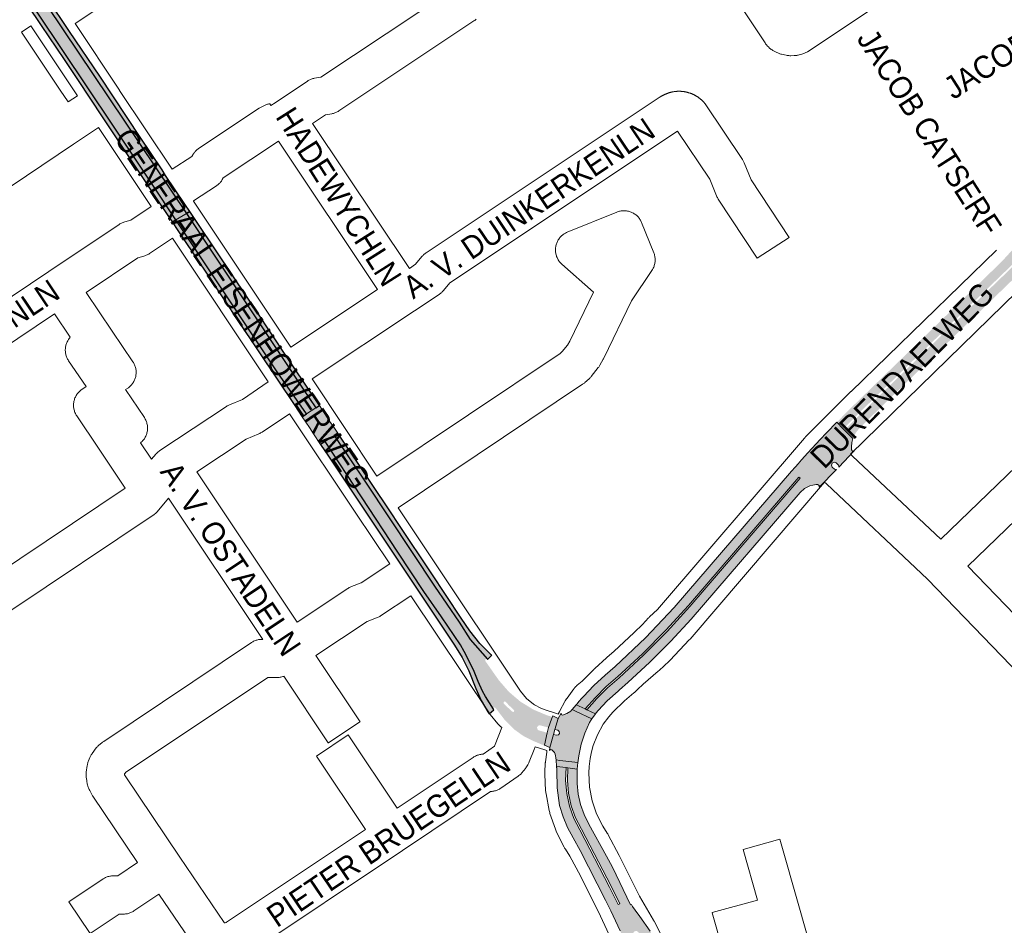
# Paper-space layout 'Layout1' of a CAD drawing. Header units: metres. Extents: x 123097 to 144122, y 392739 to 407589.
# Tile 460 of 510: x 138083 to 138419, y 399248 to 399557. Entities that reach past the tile are written whole.
import ezdxf
from ezdxf.enums import TextEntityAlignment as Align

# ---------------------------------------------------------------- set-up
doc = ezdxf.new("R2010")
doc.units = ezdxf.units.M
doc.header["$MEASUREMENT"] = 0
for name, color, linetype, lineweight in [('gs-anno-wegen algemeen tekst', 7, 'Continuous', 0), ('gs-knt-aanvullende hoofdweg', 7, 'Continuous', 0), ('gs-knt-wegen algemeen', 7, 'Continuous', 0), ('ir-ARC-asfalt-hoofdwegen-te inspecteren', 5, 'Continuous', 0), ('ir-ARC-fietspaden naastliggend- te inspecteren', 1, 'Continuous', 0)]:
    doc.layers.add(name, color=color, linetype=linetype, lineweight=lineweight)
doc.styles.add('Style-Arial', font='arial.ttf')

psp = doc.layouts.get("Layout1")

# ---------------------------------------------------------------- hatches: boundary and pattern name
at = {"layer": 'ir-ARC-asfalt-hoofdwegen-te inspecteren', "linetype": 'Continuous', "lineweight": 13}
for points in [[(138046.365, 399606.736), (138044.285, 399603.321), (138053.956, 399597.513), (138058.848, 399594.302), (138063.495, 399590.757), (138064.086, 399590.266), (138066.116, 399588.511), (138068.094, 399586.696), (138070.016, 399584.824), (138071.882, 399582.894), (138073.689, 399580.91), (138075.437, 399578.873), (138077.123, 399576.785), (138078.745, 399574.648), (138080.304, 399572.463), (138114.738, 399520.993), (138128.089, 399500.828), (138136.211, 399488.654), (138139.801, 399490.811), (138087.019, 399569.644), (138082.285, 399576.548), (138080.724, 399578.656), (138079.057, 399580.772), (138077.329, 399582.837), (138075.54, 399584.851), (138073.693, 399586.81), (138071.788, 399588.714), (138069.827, 399590.56), (138067.812, 399592.348), (138065.745, 399594.074), (138063.627, 399595.739), (138061.462, 399597.34), (138059.249, 399598.876), (138056.992, 399600.345)], [(138180.877, 399422.289), (138184.032, 399424.363), (138179.772, 399430.739), (138171.857, 399442.66), (138139.801, 399490.811), (138136.211, 399488.654), (138171.032, 399436.387)], [(138184.032, 399424.363), (138180.877, 399422.289), (138179.4, 399421.318), (138181.841, 399417.621), (138183.27, 399415.507), (138185.705, 399411.869), (138187.239, 399412.88), (138190.338, 399414.923), (138191.563, 399415.731), (138190.207, 399417.76), (138188.773, 399419.891), (138185.26, 399425.17)], [(138356.052, 399397.244), (138361.981, 399403.375), (138361.632, 399403.343), (138361.33, 399403.479), (138360.52, 399404.15), (138360.247, 399404.828), (138360.503, 399405.511), (138361.154, 399405.843), (138361.858, 399405.649), (138362.64, 399404.84), (138362.78, 399404.527), (138362.749, 399404.167), (138368.034, 399409.71), (138367.444, 399409.615), (138367.079, 399410.089), (138367.09, 399411.1), (138367.234, 399412.542), (138367.606, 399413.942), (138364.74, 399416.818), (138364.316, 399417.243), (138362.105, 399419.462), (138358.61, 399415.879), (138356.381, 399413.591), (138352.139, 399409.019), (138349.983, 399406.593), (138348.877, 399405.309), (138347.925, 399404.204), (138347.805, 399404.065), (138346.66, 399402.734), (138306.556, 399356.166), (138296.669, 399345.836), (138286.32, 399335.97), (138282.958, 399333.038), (138279.077, 399329.537), (138275.468, 399325.757), (138274.915, 399325.188), (138273.942, 399324.034), (138273.349, 399323.236), (138273.33, 399323.214), (138273.068, 399322.917), (138274.021, 399322.447), (138276.113, 399321.481), (138279.573, 399325.432), (138283.292, 399329.14), (138287.254, 399332.588), (138295.65, 399340.311), (138303.688, 399348.406), (138311.353, 399356.855), (138349.07, 399400.723), (138349.555, 399400.349), (138311.835, 399356.449), (138304.129, 399347.997), (138296.072, 399339.879), (138287.679, 399332.108), (138283.747, 399328.742), (138280.066, 399325.101), (138276.657, 399321.206), (138279.596, 399319.814), (138279.88, 399320.21), (138280.55, 399320.99), (138283.64, 399324.21), (138287.34, 399327.61), (138287.786, 399327.995), (138290.73, 399330.54), (138298.192, 399337.479), (138305.4, 399344.681), (138312.346, 399352.136), (138349.54, 399395.44), (138351.034, 399396.796), (138352.83, 399397.716), (138353.894, 399398.01), (138354.989, 399398.149), (138355.44, 399398.16), (138356.014, 399397.881)], [(138264.029, 399308.311), (138263.923, 399307.24), (138264.23, 399307.644), (138264.73, 399307.563), (138265.622, 399306.611), (138265.707, 399306.416), (138266.007, 399305.56), (138266.09, 399304.656), (138266.135, 399304.096), (138267.447, 399303.906), (138273.643, 399303.182), (138273.698, 399303.707), (138273.71, 399303.82), (138273.97, 399305.45), (138274.72, 399309.401), (138275.926, 399313.237), (138277.569, 399316.907), (138278.154, 399317.808), (138278.364, 399318.101), (138273.07, 399320.675), (138271.667, 399321.326), (138271.326, 399320.939), (138271.181, 399320.774), (138269.856, 399319.924), (138268.389, 399319.353), (138267.924, 399319.563), (138267.887, 399320.072), (138266.859, 399318.182), (138265.744, 399314.498), (138266.722, 399314.207), (138267.258, 399313.799), (138267.352, 399313.131), (138266.95, 399312.591), (138266.283, 399312.49), (138265.261, 399312.755)], [(138270.172, 399301.407), (138273.4, 399300.863), (138273.643, 399303.182), (138267.447, 399303.906), (138266.135, 399304.096), (138266.318, 399301.84), (138269.565, 399301.483)], [(138292.953, 399234.396), (138296.233, 399235.631), (138292.548, 399244.25), (138292.522, 399244.97), (138292.988, 399245.52), (138293.703, 399245.612), (138294.293, 399245.197), (138296.904, 399241.066), (138298.996, 399236.649), (138302.389, 399237.927), (138300.48, 399241.821), (138298.265, 399245.588), (138294.722, 399250.533), (138293.14, 399252.707), (138292.257, 399254.033), (138291.888, 399254.718), (138291.584, 399254.565), (138285.394, 399267.423), (138283.44, 399271.22), (138277.349, 399282.152), (138275.698, 399285.402), (138274.468, 399288.833), (138273.678, 399292.391), (138273.34, 399296.02), (138273.33, 399300.2), (138273.341, 399300.301), (138273.4, 399300.863), (138270.172, 399301.407), (138270.027, 399297.041), (138270.426, 399292.691), (138271.365, 399288.425), (138272.827, 399284.308), (138274.79, 399280.406), (138285.014, 399260.879), (138287.916, 399254.873), (138287.4, 399254.618), (138284.45, 399260.575), (138274.247, 399280.134), (138272.257, 399284.103), (138270.776, 399288.288), (138269.825, 399292.625), (138269.419, 399297.046), (138269.565, 399301.483), (138266.318, 399301.84), (138266.345, 399301.5), (138266.355, 399301.377), (138266.359, 399300.613), (138266.493, 399294.504), (138267.34, 399288.452), (138268.536, 399284.625), (138270.093, 399280.931), (138271.998, 399277.403), (138274.39, 399273.09), (138283.07, 399256.18), (138284.873, 399252.443), (138288.076, 399245.621), (138292.038, 399236.667), (138292.502, 399235.544)]]:
    psp.add_hatch(color=5, dxfattribs=at).paths.add_polyline_path(points, flags=0)
h = psp.add_hatch(color=5, dxfattribs=at)
h.paths.add_polyline_path([(138367.606, 399413.942), (138364.74, 399416.818), (138371.372, 399423.426), (138397.808, 399449.084), (138397.382, 399449.496), (138370.938, 399423.849), (138364.316, 399417.243), (138362.105, 399419.462), (138366.19, 399423.65), (138375.304, 399432.499), (138379.098, 399436.181), (138418.47, 399474.4), (138419.498, 399475.524), (138433.133, 399490.427), (138435.909, 399487.75), (138435.859, 399487.301), (138436.181, 399486.983), (138436.63, 399487.04), (138439.846, 399484.13), (138432.766, 399477.64), (138425.55, 399471.3), (138424.03, 399469.96), (138402.664, 399449.285), (138401.089, 399447.761), (138379.586, 399426.959), (138373.436, 399420.965), (138369.769, 399417.359), (138368.495, 399415.773)])
h.paths.add_polyline_path([(138401.449, 399452.594), (138401.017, 399453.018), (138422.095, 399473.368), (138422.502, 399472.941)], flags=16)
h = psp.add_hatch(color=5, dxfattribs=at)
h.paths.add_polyline_path([(138262.029, 399308.531), (138261.977, 399308.907), (138261.696, 399309.163), (138260.7, 399309.573), (138258.149, 399310.652), (138254.812, 399312.354), (138251.781, 399314.556), (138248.411, 399317.981), (138245.505, 399321.807), (138245.226, 399322.005), (138244.885, 399321.969), (138244.714, 399321.71), (138244.75, 399321.401), (138242.053, 399325.701), (138241.025, 399327.55), (138239.558, 399330.877), (138237.99, 399334.883), (138234.794, 399341.072), (138233.437, 399343.349), (138227.051, 399352.921), (138220.99, 399361.633), (138212.039, 399375.052), (138187.239, 399412.88), (138190.338, 399414.923), (138200.973, 399399.005), (138209.061, 399386.779), (138224.612, 399363.423), (138233.078, 399351.103), (138236.79, 399345.24), (138242.734, 399338.521), (138242.286, 399338.644), (138241.929, 399338.345), (138241.972, 399337.882), (138246.592, 399331.298), (138249.996, 399327.364), (138253.961, 399323.995), (138258.395, 399321.273), (138263.192, 399319.259), (138263.306, 399319.245), (138264.511, 399318.89), (138264.816, 399318.901), (138265.046, 399319.101), (138264.597, 399317.967), (138263.564, 399315.106), (138260.674, 399315.906), (138260.048, 399315.771), (138259.67, 399315.254), (138259.732, 399314.617), (138260.202, 399314.182), (138263.129, 399313.348), (138262.16, 399309.104)])
h.paths.add_polyline_path([(138251.595, 399320.48), (138251.207, 399320.566), (138249.652, 399321.982), (138248.26, 399323.392), (138248.183, 399323.789), (138248.485, 399324.057), (138248.87, 399323.935), (138250.277, 399322.508), (138251.737, 399321.152), (138251.862, 399320.775)], flags=16)
at = {"layer": 'ir-ARC-asfalt-hoofdwegen-te inspecteren', "linetype": 'Continuous', "lineweight": 13, "extrusion": (0, 0, -1)}
for points in [[(-138271.667, 399321.326), (-138273.07, 399320.675), (-138278.364, 399318.101), (-138279.596, 399319.814), (-138276.657, 399321.206), (-138276.113, 399321.481), (-138274.021, 399322.447), (-138273.068, 399322.917)], [(-138265.261, 399312.755), (-138265.744, 399314.498), (-138266.859, 399318.182), (-138265.046, 399319.101), (-138264.597, 399317.967), (-138263.564, 399315.106), (-138263.129, 399313.348), (-138262.16, 399309.104), (-138264.029, 399308.311)]]:
    psp.add_hatch(color=5, dxfattribs=at).paths.add_polyline_path(points, flags=0)
at = {"layer": 'ir-ARC-fietspaden naastliggend- te inspecteren', "linetype": 'Continuous', "lineweight": 30}
for points in [[(138140.97, 399491.513), (138139.283, 399494.04), (138132.724, 399503.833), (138131.521, 399505.681), (138124.017, 399516.893), (138110.185, 399537.728), (138099.913, 399552.992), (138092.213, 399564.519), (138090.548, 399567.032), (138083.534, 399577.47), (138078.825, 399583.439), (138073.642, 399589.002), (138068.02, 399594.12), (138061.997, 399598.759), (138055.613, 399602.888), (138047.131, 399607.995), (138046.365, 399606.736), (138056.992, 399600.345), (138059.249, 399598.876), (138061.462, 399597.34), (138063.627, 399595.739), (138065.745, 399594.074), (138067.812, 399592.348), (138069.827, 399590.56), (138071.788, 399588.714), (138073.693, 399586.81), (138075.54, 399584.851), (138077.329, 399582.837), (138079.057, 399580.772), (138080.724, 399578.656), (138082.285, 399576.548), (138087.019, 399569.644), (138139.801, 399490.811)], [(138090.237, 399555.038), (138098.055, 399543.381), (138103.764, 399534.843), (138105.945, 399531.533), (138112.129, 399522.189), (138130.892, 399493.995), (138134.964, 399487.905), (138136.211, 399488.654), (138128.089, 399500.828), (138114.738, 399520.993), (138080.304, 399572.463), (138078.745, 399574.648), (138077.123, 399576.785), (138075.437, 399578.873), (138073.689, 399580.91), (138071.882, 399582.894), (138070.016, 399584.824), (138068.094, 399586.696), (138066.116, 399588.511), (138064.086, 399590.266), (138063.495, 399590.757), (138058.848, 399594.302), (138053.956, 399597.513), (138044.285, 399603.321), (138043.482, 399602.003), (138048.546, 399598.986), (138054.746, 399595.228), (138060.05, 399591.639), (138065.04, 399587.624), (138069.682, 399583.212), (138073.945, 399578.432), (138078.03, 399573.155), (138081.768, 399567.626), (138088.856, 399557.098)], [(138184.032, 399424.363), (138185.26, 399425.17), (138184.803, 399425.832), (138179.955, 399433.117), (138174.069, 399441.921), (138163.736, 399457.383), (138140.97, 399491.513), (138139.801, 399490.811), (138171.857, 399442.66), (138179.772, 399430.739)], [(138179.4, 399421.318), (138180.877, 399422.289), (138171.032, 399436.387), (138136.211, 399488.654), (138134.964, 399487.905), (138136.935, 399484.956), (138138.73, 399482.245), (138147.337, 399469.374), (138157.616, 399453.942), (138170.795, 399434.224), (138176.845, 399425.169)], [(138244.203, 399339.848), (138244.014, 399340.016), (138240.069, 399343.892), (138236.65, 399348.24), (138233.715, 399352.567), (138223.458, 399367.962), (138212.601, 399384.167), (138209.293, 399389.157), (138203.253, 399398.223), (138191.563, 399415.731), (138190.338, 399414.923), (138200.973, 399399.005), (138209.061, 399386.779), (138224.612, 399363.423), (138233.078, 399351.103), (138236.79, 399345.24), (138242.734, 399338.521), (138242.808, 399338.452)], [(138244.869, 399321.23), (138244.75, 399321.401), (138242.053, 399325.701), (138241.025, 399327.55), (138239.558, 399330.877), (138237.99, 399334.883), (138234.794, 399341.072), (138233.437, 399343.349), (138227.051, 399352.921), (138220.99, 399361.633), (138212.039, 399375.052), (138187.239, 399412.88), (138185.705, 399411.869), (138188.351, 399407.926), (138212.346, 399371.97), (138218.705, 399362.438), (138231.466, 399343.327), (138234.052, 399339.019), (138236.328, 399334.54), (138238.72, 399328.528), (138240.519, 399324.394), (138242.824, 399320.519), (138243.246, 399319.876)]]:
    psp.add_hatch(color=1, dxfattribs=at).paths.add_polyline_path(points, flags=0)

# ---------------------------------------------------------------- linework, layer by layer
at = {"layer": 'gs-knt-aanvullende hoofdweg', "color": 7, "linetype": 'Continuous', "flags": 128}
for points in [[(138266.939, 399319.728), (138267.032, 399319.956), (138267.08, 399320.07), (138267.106, 399320.133), (138267.152, 399320.242), (138267.242, 399320.44), (138267.282, 399320.524), (138267.424, 399320.8), (138269.182, 399324.047), (138269.313, 399324.29), (138269.491, 399324.6), (138269.683, 399324.901), (138269.889, 399325.193), (138272.242, 399328.361), (138272.283, 399328.416), (138272.444, 399328.625), (138272.447, 399328.629), (138272.45, 399328.631), (138272.496, 399328.688), (138272.532, 399328.733), (138272.586, 399328.795), (138272.662, 399328.886), (138272.744, 399328.976), (138272.798, 399329.037), (138272.838, 399329.078), (138272.89, 399329.134), (138273.08, 399329.325), (138273.128, 399329.372), (138273.376, 399329.598), (138275.03, 399331.04), (138279.163, 399335.117), (138279.339, 399335.285), (138279.375, 399335.318), (138283.39, 399338.982), (138283.575, 399339.146), (138285.925, 399341.153), (138292.792, 399347.612), (138295.661, 399350.35), (138297.748, 399352.588), (138297.919, 399352.765), (138298.096, 399352.937), (138300.794, 399355.474), (138350.993, 399414.037), (138351.134, 399414.195), (138351.188, 399414.254), (138351.24, 399414.311), (138351.388, 399414.462), (138351.445, 399414.519), (138366.867, 399429.922), (138366.941, 399429.995), (138416.667, 399478.299)], [(138428.506, 399468.859), (138366.82, 399408.546)], [(138357.922, 399399.041), (138311.935, 399345.392), (138311.755, 399345.193), (138311.703, 399345.136), (138311.695, 399345.127), (138311.664, 399345.094), (138311.632, 399345.06), (138305.167, 399338.184), (138304.833, 399337.851), (138301.352, 399334.587), (138301.092, 399334.354), (138295.954, 399329.966), (138293.977, 399328.106), (138293.899, 399328.034), (138292.952, 399327.168), (138292.757, 399326.995), (138289.517, 399324.233), (138285.57, 399320.34), (138284.184, 399318.803), (138282.301, 399316.268), (138280.323, 399312.696), (138278.875, 399308.988)], [(138278.875, 399308.988), (138278.271, 399306.827), (138277.799, 399304.537), (138277.445, 399301.807), (138277.326, 399299.604), (138277.569, 399294.771), (138278.455, 399290.145), (138279.972, 399285.688), (138282.145, 399281.378), (138283.642, 399279.066), (138283.807, 399278.8), (138283.961, 399278.526), (138287.765, 399271.414), (138287.867, 399271.217), (138294.674, 399257.532), (138299.474, 399249.305), (138299.572, 399249.132), (138299.666, 399248.957), (138303.706, 399241.107)], [(138284.935, 399242.782), (138281.286, 399250.722), (138274.468, 399264.428), (138270.865, 399271.165), (138269.319, 399273.553), (138269.176, 399273.781), (138269.132, 399273.857), (138269.108, 399273.898), (138269.086, 399273.938), (138269.042, 399274.015), (138268.916, 399274.253), (138266.325, 399279.392), (138266.176, 399279.706), (138266.041, 399280.026), (138265.922, 399280.353), (138264.067, 399285.8), (138263.963, 399286.132), (138263.874, 399286.468), (138263.801, 399286.808), (138262.719, 399292.46), (138262.662, 399292.803), (138262.62, 399293.148), (138262.595, 399293.495), (138262.306, 399299.241), (138262.297, 399299.501), (138262.297, 399299.588), (138262.297, 399299.631), (138262.297, 399299.762), (138262.307, 399300.022), (138262.462, 399302.897), (138262.476, 399303.092), (138262.483, 399303.178), (138262.491, 399303.259), (138262.491, 399303.265), (138262.513, 399303.458), (138262.939, 399306.745), (138262.98, 399307.02), (138263.031, 399307.294), (138263.034, 399307.308)]]:
    psp.add_lwpolyline(points, dxfattribs=at)
at = {"layer": 'gs-knt-wegen algemeen', "color": 7, "linetype": 'Continuous', "flags": 128}
for points in [[(138441.659, 399605.766), (138352.055, 399546.112), (138351.803, 399545.953), (138351.543, 399545.805), (138351.278, 399545.669), (138351.006, 399545.545), (138350.729, 399545.434), (138350.447, 399545.336), (138350.161, 399545.251), (138349.179, 399544.983), (138348.916, 399544.917), (138348.649, 399544.862), (138348.382, 399544.818), (138348.112, 399544.785), (138347.841, 399544.764), (138347.57, 399544.754), (138346.326, 399544.734), (138346.018, 399544.736), (138345.71, 399544.753), (138345.404, 399544.784), (138345.099, 399544.831), (138344.797, 399544.891), (138343.209, 399545.247), (138342.939, 399545.313), (138342.673, 399545.391), (138342.41, 399545.48), (138342.151, 399545.581), (138341.897, 399545.692), (138341.647, 399545.814), (138340.469, 399546.422), (138340.209, 399546.564), (138339.956, 399546.717), (138339.71, 399546.882), (138339.472, 399547.057), (138339.242, 399547.244), (138339.021, 399547.44), (138338.809, 399547.647), (138338.329, 399548.136), (138338.119, 399548.36), (138337.92, 399548.594), (138337.732, 399548.837), (138337.556, 399549.088), (138301.133, 399603.792)], [(138168.677, 399527.675), (138170.168, 399528.672), (138181.197, 399536.047), (138181.445, 399536.205), (138181.699, 399536.351), (138181.96, 399536.486), (138182.226, 399536.609), (138182.498, 399536.719), (138182.774, 399536.818), (138183.055, 399536.903), (138183.339, 399536.976), (138183.626, 399537.036), (138185.787, 399537.438), (138230.386, 399567.134)], [(138109.166, 399560.596), (138101.811, 399555.69)], [(138238.802, 399557.169), (138238.576, 399556.977), (138238.34, 399556.796), (138238.097, 399556.626), (138191.894, 399525.862), (138191.648, 399525.706), (138191.394, 399525.561), (138191.135, 399525.427), (138190.869, 399525.305), (138190.599, 399525.196), (138190.324, 399525.098), (138190.044, 399525.013), (138189.762, 399524.94), (138189.476, 399524.881), (138187.322, 399524.48), (138182.946, 399521.554)], [(138086.642, 399554.97), (138083.422, 399552.792), (138096.723, 399532.963)], [(138102.576, 399531.074), (138087.368, 399553.883), (138086.642, 399554.97)], [(138101.811, 399555.69), (138117.006, 399532.901), (138117.008, 399532.899), (138117.01, 399532.895)], [(138096.723, 399532.963), (138099.414, 399528.951), (138102.576, 399531.074)], [(138216.016, 399472.01), (138218.161, 399473.437), (138220.313, 399476.088), (138220.495, 399476.302), (138220.685, 399476.508), (138220.885, 399476.706), (138221.092, 399476.895), (138221.308, 399477.075), (138221.531, 399477.245), (138221.761, 399477.406), (138301.776, 399530.649), (138301.88, 399530.718), (138301.984, 399530.784), (138302.088, 399530.85), (138302.193, 399530.914), (138302.299, 399530.978), (138302.406, 399531.04), (138302.513, 399531.101), (138302.62, 399531.16), (138302.729, 399531.219), (138302.838, 399531.277), (138302.948, 399531.333), (138303.057, 399531.388), (138303.168, 399531.442), (138303.28, 399531.495), (138303.392, 399531.547), (138303.504, 399531.597), (138303.617, 399531.646), (138303.731, 399531.694), (138303.845, 399531.741), (138303.959, 399531.786), (138304.074, 399531.831), (138304.19, 399531.874), (138304.306, 399531.916), (138304.422, 399531.956), (138304.539, 399531.996), (138304.656, 399532.034), (138304.774, 399532.071), (138304.891, 399532.106), (138305.01, 399532.141), (138305.129, 399532.174), (138305.249, 399532.205), (138305.367, 399532.236), (138305.487, 399532.265), (138305.608, 399532.293), (138305.728, 399532.32), (138305.848, 399532.345), (138305.969, 399532.369), (138306.091, 399532.392), (138306.212, 399532.413), (138306.333, 399532.433), (138306.455, 399532.452), (138306.578, 399532.47), (138306.7, 399532.486), (138306.821, 399532.501), (138306.944, 399532.514), (138307.067, 399532.527), (138307.19, 399532.538), (138307.312, 399532.547), (138307.436, 399532.556), (138307.559, 399532.563), (138307.682, 399532.568), (138307.805, 399532.573), (138307.928, 399532.576), (138308.052, 399532.578), (138308.175, 399532.578), (138308.298, 399532.577), (138308.421, 399532.575), (138308.545, 399532.571), (138308.668, 399532.567), (138308.79, 399532.56), (138308.914, 399532.553), (138309.037, 399532.544), (138309.16, 399532.534), (138309.282, 399532.523), (138309.405, 399532.51), (138309.528, 399532.496), (138309.65, 399532.48), (138309.772, 399532.464), (138309.894, 399532.446), (138310.016, 399532.426), (138310.138, 399532.406), (138310.258, 399532.384), (138310.379, 399532.361), (138310.501, 399532.336), (138310.621, 399532.31), (138310.741, 399532.284), (138310.861, 399532.255), (138310.981, 399532.225), (138311.101, 399532.194), (138311.219, 399532.162), (138311.338, 399532.129), (138311.456, 399532.094), (138311.574, 399532.058), (138311.691, 399532.021), (138311.808, 399531.982), (138311.925, 399531.942), (138312.042, 399531.901), (138312.157, 399531.859), (138312.272, 399531.816), (138312.388, 399531.771), (138312.502, 399531.725), (138312.615, 399531.678), (138312.729, 399531.629), (138312.842, 399531.58), (138312.955, 399531.529), (138313.065, 399531.477), (138313.177, 399531.424), (138313.288, 399531.369), (138313.398, 399531.314), (138313.507, 399531.257), (138313.616, 399531.199), (138313.724, 399531.14), (138313.832, 399531.079), (138313.938, 399531.019), (138314.045, 399530.956), (138314.151, 399530.892), (138314.256, 399530.827), (138314.359, 399530.762), (138314.463, 399530.695), (138314.566, 399530.626), (138314.668, 399530.557), (138314.768, 399530.487), (138314.869, 399530.415), (138314.969, 399530.343), (138315.068, 399530.269), (138315.166, 399530.195), (138315.263, 399530.119), (138315.36, 399530.042), (138315.456, 399529.964), (138315.55, 399529.886), (138315.644, 399529.806), (138315.738, 399529.725), (138315.83, 399529.644), (138315.921, 399529.561), (138316.012, 399529.478), (138316.102, 399529.393), (138316.19, 399529.307), (138316.278, 399529.221), (138316.497, 399528.991), (138316.705, 399528.751), (138316.902, 399528.5), (138317.086, 399528.241)], [(138109.799, 399520.242), (138101.265, 399514.511), (138052.64, 399481.859)], [(138127.818, 399493.219), (138109.799, 399520.242)], [(138182.946, 399521.554), (138216.016, 399472.01)], [(138171.315, 399515.527), (138152.425, 399502.949), (138152.092, 399502.392), (138151.937, 399502.144), (138151.771, 399501.903), (138151.594, 399501.67), (138151.406, 399501.445), (138151.209, 399501.229), (138151.002, 399501.022), (138150.787, 399500.824), (138150.562, 399500.637), (138150.329, 399500.459), (138150.089, 399500.293), (138142.218, 399495.092), (138142.25, 399495.042), (138175.553, 399445.098)], [(138205.175, 399464.799), (138171.315, 399515.527)], [(138030.369, 399429.029), (138092.846, 399470.963), (138116.856, 399487.079), (138117.109, 399487.241), (138117.37, 399487.391), (138117.638, 399487.529), (138117.911, 399487.654), (138118.19, 399487.766), (138118.474, 399487.866), (138118.762, 399487.952), (138120.811, 399488.514), (138127.818, 399493.219)], [(138182.777, 399434.266), (138204.921, 399401.08), (138267.584, 399442.975), (138268.284, 399443.617), (138270.07, 399445.849), (138270.84, 399447.222), (138278.919, 399463.918), (138268.12, 399473.503), (138267.89, 399473.718), (138267.671, 399473.943), (138267.463, 399474.179), (138267.266, 399474.424), (138267.081, 399474.679), (138266.909, 399474.942), (138266.75, 399475.213), (138266.604, 399475.492), (138266.472, 399475.777), (138266.353, 399476.068), (138266.249, 399476.365), (138266.159, 399476.666), (138266.084, 399476.972), (138266.024, 399477.28), (138265.979, 399477.592), (138265.949, 399477.905), (138265.934, 399478.219), (138265.934, 399478.533), (138265.949, 399478.848), (138265.98, 399479.161), (138266.026, 399479.472), (138266.086, 399479.78), (138266.162, 399480.086), (138266.252, 399480.387), (138266.356, 399480.684), (138266.475, 399480.975), (138266.608, 399481.26), (138266.754, 399481.538), (138266.913, 399481.809), (138267.086, 399482.072), (138267.271, 399482.327), (138267.468, 399482.572), (138267.676, 399482.807), (138267.896, 399483.032), (138268.127, 399483.246), (138268.367, 399483.449), (138268.617, 399483.64), (138268.876, 399483.818), (138269.143, 399483.984), (138269.418, 399484.137), (138269.7, 399484.276), (138269.988, 399484.402), (138286.907, 399491.287), (138287.198, 399491.397), (138287.493, 399491.493), (138287.793, 399491.575), (138288.096, 399491.643), (138288.402, 399491.696), (138288.71, 399491.734), (138289.02, 399491.758), (138289.331, 399491.767), (138289.641, 399491.761), (138289.951, 399491.74), (138290.26, 399491.705), (138290.566, 399491.655), (138290.87, 399491.59), (138291.17, 399491.511), (138291.467, 399491.417), (138291.758, 399491.31), (138292.044, 399491.188), (138292.324, 399491.054), (138292.597, 399490.906), (138292.863, 399490.745), (138293.121, 399490.572), (138293.37, 399490.386), (138293.61, 399490.189), (138293.841, 399489.981), (138294.061, 399489.762), (138294.271, 399489.532), (138294.469, 399489.293), (138294.656, 399489.045), (138294.83, 399488.788), (138294.992, 399488.523), (138295.142, 399488.251), (138295.278, 399487.971), (138295.401, 399487.686), (138299.536, 399477.404), (138299.647, 399477.108), (138299.743, 399476.806), (138299.825, 399476.5), (138299.891, 399476.191), (138299.943, 399475.879), (138299.979, 399475.564), (138300, 399475.249), (138300.006, 399474.932), (138299.996, 399474.616), (138299.971, 399474.3), (138299.93, 399473.986), (138299.875, 399473.675), (138299.804, 399473.367), (138299.718, 399473.062), (138299.618, 399472.762), (138299.503, 399472.467), (138299.374, 399472.178), (138299.231, 399471.895), (138299.075, 399471.62), (138298.905, 399471.353), (138291.966, 399460.99), (138282.474, 399441.373), (138282.385, 399441.196), (138282.291, 399441.022), (138281.163, 399439.012), (138281.028, 399438.783), (138280.884, 399438.56), (138280.731, 399438.342), (138280.569, 399438.131), (138278.137, 399435.091), (138277.977, 399434.899), (138277.81, 399434.713), (138277.636, 399434.533), (138277.454, 399434.36), (138276.017, 399433.042), (138275.831, 399432.878), (138275.638, 399432.72), (138275.439, 399432.57), (138275.235, 399432.428), (138212.149, 399390.25), (138223.775, 399372.83), (138253.949, 399327.62), (138256.005, 399325.096), (138258.383, 399323.108), (138258.759, 399322.876), (138260.912, 399321.734), (138262.475, 399321.147), (138266.281, 399319.938), (138266.939, 399319.728)], [(138135.041, 399482.386), (138127.187, 399477.112), (138126.933, 399476.95), (138126.672, 399476.8), (138126.405, 399476.662), (138126.131, 399476.537), (138125.852, 399476.425), (138125.568, 399476.325), (138125.28, 399476.239), (138123.23, 399475.677), (138105.527, 399463.794)], [(138167.819, 399433.227), (138135.041, 399482.386)], [(138105.527, 399463.794), (138114.481, 399450.556), (138121.529, 399440.137), (138121.697, 399439.875), (138121.852, 399439.606), (138121.994, 399439.33), (138122.123, 399439.047), (138122.239, 399438.759), (138122.34, 399438.465), (138122.427, 399438.167), (138122.5, 399437.865), (138122.558, 399437.56), (138122.602, 399437.252), (138122.631, 399436.943), (138122.645, 399436.632), (138122.645, 399436.322), (138122.629, 399436.012), (138122.599, 399435.702), (138122.554, 399435.395), (138122.495, 399435.09), (138122.421, 399434.788), (138122.333, 399434.491), (138122.23, 399434.197), (138122.114, 399433.909), (138121.984, 399433.627), (138121.841, 399433.351), (138121.685, 399433.083), (138121.516, 399432.822), (138121.335, 399432.569), (138121.142, 399432.326), (138120.938, 399432.092), (138120.722, 399431.868), (138120.497, 399431.654), (138120.261, 399431.452), (138120.016, 399431.261), (138119.762, 399431.082), (138119.066, 399430.615), (138125.455, 399421.054), (138125.626, 399420.784), (138125.783, 399420.506), (138125.927, 399420.221), (138126.056, 399419.929), (138126.171, 399419.632), (138126.271, 399419.329), (138126.356, 399419.021), (138126.426, 399418.709), (138126.481, 399418.395), (138126.52, 399418.078), (138126.544, 399417.76), (138126.552, 399417.441), (138126.544, 399417.122), (138126.521, 399416.803), (138126.482, 399416.486), (138126.428, 399416.172), (138126.358, 399415.86), (138126.273, 399415.553), (138126.174, 399415.25), (138126.059, 399414.952), (138125.93, 399414.66), (138125.787, 399414.374), (138125.63, 399414.097), (138125.459, 399413.827), (138125.276, 399413.565), (138125.08, 399413.313), (138124.871, 399413.071), (138124.652, 399412.84), (138124.421, 399412.62), (138124.185, 399412.416), (138127.919, 399406.825), (138129.379, 399408.562), (138129.548, 399408.755), (138129.555, 399408.761), (138129.683, 399408.896), (138129.769, 399408.986), (138129.795, 399409.01), (138129.905, 399409.114), (138130.001, 399409.205), (138130.029, 399409.229), (138130.149, 399409.333), (138130.244, 399409.413), (138130.398, 399409.534), (138130.496, 399409.609), (138130.649, 399409.717), (138130.656, 399409.722), (138130.758, 399409.793), (138153.534, 399424.886), (138153.788, 399425.046), (138154.049, 399425.194), (138154.317, 399425.33), (138154.59, 399425.453), (138158.939, 399427.296), (138167.819, 399433.227)], [(138175.553, 399445.098), (138205.175, 399464.799)], [(138073.82, 399366.771), (138118.883, 399396.912), (138109.764, 399410.56), (138102.344, 399421.674), (138102.173, 399421.944), (138102.016, 399422.221), (138101.873, 399422.507), (138101.743, 399422.798), (138101.628, 399423.096), (138101.528, 399423.399), (138101.443, 399423.707), (138101.373, 399424.018), (138101.319, 399424.332), (138101.28, 399424.649), (138101.256, 399424.967), (138101.248, 399425.286), (138101.256, 399425.605), (138101.279, 399425.924), (138101.318, 399426.24), (138101.372, 399426.555), (138101.442, 399426.866), (138101.527, 399427.174), (138101.627, 399427.477), (138101.741, 399427.775), (138101.87, 399428.067), (138102.014, 399428.352), (138102.17, 399428.63), (138102.341, 399428.9), (138102.524, 399429.161), (138102.72, 399429.412), (138102.929, 399429.654), (138103.148, 399429.886), (138103.379, 399430.106), (138103.62, 399430.315), (138103.872, 399430.512), (138104.132, 399430.696), (138105.544, 399431.643), (138099.562, 399440.489), (138099.394, 399440.751), (138099.239, 399441.02), (138099.097, 399441.296), (138098.968, 399441.579), (138098.853, 399441.867), (138098.752, 399442.161), (138098.665, 399442.459), (138098.592, 399442.761), (138098.534, 399443.066), (138098.49, 399443.374), (138098.461, 399443.683), (138098.447, 399443.993), (138098.447, 399444.304), (138098.463, 399444.614), (138098.493, 399444.923), (138098.538, 399445.23), (138098.597, 399445.535), (138098.671, 399445.837), (138098.759, 399446.135), (138098.862, 399446.428), (138098.978, 399446.716), (138099.108, 399446.998), (138099.251, 399447.274), (138099.407, 399447.542), (138099.576, 399447.803), (138099.757, 399448.056), (138099.95, 399448.299), (138100.141, 399448.518), (138094.716, 399456.538), (138038.933, 399419.097)], [(138366.82, 399408.546), (138367.491, 399407.913), (138397.642, 399379.467), (138471.688, 399450.978)], [(138476.054, 399437.094), (138406.898, 399370.305), (138445.356, 399330.452)], [(138175.045, 399422.396), (138165.66, 399416.127), (138165.401, 399415.964), (138165.135, 399415.812), (138164.863, 399415.673), (138164.584, 399415.547), (138160.224, 399413.7), (138143.398, 399402.55)], [(138209.323, 399371.03), (138197.708, 399388.433), (138175.045, 399422.396)], [(138143.398, 399402.55), (138177.672, 399351.121)], [(138530.635, 399223.328), (138440.518, 399316.716), (138393.117, 399365.837), (138358.556, 399398.443), (138357.922, 399399.041)], [(138133.756, 399393.539), (138129.845, 399388.889), (138129.642, 399388.66), (138129.43, 399388.44), (138129.207, 399388.231), (138128.974, 399388.032), (138128.732, 399387.845), (138128.482, 399387.669), (138079.801, 399355.108)], [(138165.921, 399345.277), (138133.756, 399393.539)], [(138177.672, 399351.121), (138194.968, 399362.649), (138195.22, 399362.809), (138195.48, 399362.958), (138195.747, 399363.094), (138196.019, 399363.218), (138196.297, 399363.329), (138199.57, 399364.554), (138209.323, 399371.03)], [(138216.55, 399360.201), (138206.151, 399353.295), (138205.9, 399353.136), (138205.642, 399352.989), (138205.377, 399352.854), (138205.107, 399352.731), (138204.831, 399352.621), (138201.563, 399351.398), (138184.069, 399339.738)], [(138247.651, 399315.11), (138247.176, 399315.507), (138246.943, 399315.711), (138246.72, 399315.927), (138246.507, 399316.153), (138246.306, 399316.388), (138243.659, 399319.636), (138243.469, 399319.881), (138243.291, 399320.134), (138216.55, 399360.201)], [(138259.054, 399308.573), (138258.67, 399307.617), (138256.957, 399303.363), (138256.847, 399303.105), (138256.726, 399302.852), (138256.594, 399302.605), (138256.451, 399302.364), (138255.828, 399301.359), (138255.678, 399301.128), (138255.518, 399300.903), (138255.349, 399300.685), (138255.17, 399300.475), (138254.386, 399299.589), (138254.174, 399299.36), (138253.951, 399299.142), (138253.717, 399298.934), (138253.474, 399298.738), (138253.222, 399298.554), (138247.268, 399294.423), (138247.024, 399294.262), (138246.774, 399294.112), (138246.516, 399293.974), (138246.253, 399293.847), (138245.985, 399293.732), (138245.711, 399293.629), (138245.433, 399293.538), (138245.152, 399293.46), (138244.867, 399293.395), (138244.58, 399293.343), (138244.29, 399293.303), (138243.753, 399293.243), (138213.659, 399273.115), (138160.531, 399237.581)], [(138263.034, 399307.308), (138262.338, 399307.529), (138259.054, 399308.573)]]:
    psp.add_lwpolyline(points, dxfattribs=at)
for points in [[(138117.01, 399532.895), (138134.995, 399505.924), (138141.669, 399510.335), (138141.996, 399510.882), (138142.15, 399511.128), (138142.315, 399511.367), (138142.49, 399511.599), (138142.676, 399511.822), (138142.871, 399512.037), (138143.076, 399512.243), (138143.289, 399512.439), (138143.512, 399512.626), (138143.742, 399512.803), (138143.98, 399512.969), (138164.687, 399526.756), (138164.893, 399526.888), (138165.104, 399527.011), (138165.32, 399527.127), (138166.48, 399527.723), (138166.729, 399527.845), (138166.984, 399527.956), (138167.242, 399528.055), (138167.505, 399528.144), (138167.772, 399528.222), (138168.041, 399528.288), (138168.313, 399528.342, -0.2890643), (138168.323, 399528.338), (138168.677, 399527.675)], [(138317.086, 399528.241), (138329.814, 399509.296), (138329.955, 399509.077), (138330.087, 399508.852), (138330.21, 399508.622), (138330.324, 399508.388), (138330.428, 399508.149), (138332.817, 399502.358), (138345.784, 399482.648, -0.390278), (138345.781, 399482.634), (138334.92, 399475.489, -0.3902801), (138334.907, 399475.492), (138321.597, 399495.722), (138321.433, 399495.985), (138321.282, 399496.256), (138321.143, 399496.534), (138321.018, 399496.817), (138318.641, 399502.579), (138307.659, 399518.925), (138229.799, 399467.115), (138227.647, 399464.463), (138227.465, 399464.249), (138227.274, 399464.042), (138227.075, 399463.845), (138226.867, 399463.655), (138226.651, 399463.476), (138226.428, 399463.305), (138226.197, 399463.145), (138217.815, 399457.569), (138182.777, 399434.266)], [(138106.926, 399244.732), (138099.675, 399255.523, -0.39028), (138099.678, 399255.536), (138111.349, 399263.379), (138111.61, 399263.545), (138111.878, 399263.698), (138112.153, 399263.839), (138112.434, 399263.967), (138112.721, 399264.08), (138113.013, 399264.181), (138113.31, 399264.267), (138113.61, 399264.339), (138113.914, 399264.397), (138114.219, 399264.44), (138114.527, 399264.469), (138114.836, 399264.483), (138115.144, 399264.483), (138116.353, 399264.452), (138123.115, 399269.007), (138107.863, 399291.633), (138107.732, 399291.836), (138107.608, 399292.043), (138107.492, 399292.255), (138106.774, 399293.628), (138106.634, 399293.912), (138106.509, 399294.202), (138106.397, 399294.498), (138106.3, 399294.799), (138105.965, 399295.932), (138105.893, 399296.198), (138105.831, 399296.468), (138105.781, 399296.739), (138105.743, 399297.012), (138105.604, 399298.187), (138105.578, 399298.461), (138105.563, 399298.736), (138105.559, 399299.012), (138105.568, 399299.287), (138105.588, 399299.562), (138105.619, 399299.836), (138105.939, 399302.17), (138105.982, 399302.441), (138106.036, 399302.709), (138106.102, 399302.975), (138106.179, 399303.238), (138106.266, 399303.498), (138106.365, 399303.753), (138106.813, 399304.847), (138106.923, 399305.1), (138107.043, 399305.349), (138107.175, 399305.592), (138107.316, 399305.829), (138107.467, 399306.06), (138107.628, 399306.285), (138109.041, 399308.17), (138109.211, 399308.386), (138109.389, 399308.596), (138109.577, 399308.797), (138109.772, 399308.99), (138109.976, 399309.175), (138110.187, 399309.352), (138111.111, 399310.09), (138111.329, 399310.257), (138111.554, 399310.414), (138162.032, 399344.178), (138162.281, 399344.337), (138162.537, 399344.484), (138162.799, 399344.619), (138163.067, 399344.742), (138163.341, 399344.853), (138163.619, 399344.952), (138163.901, 399345.038), (138164.187, 399345.11), (138164.477, 399345.17), (138164.768, 399345.217), (138165.061, 399345.25), (138165.356, 399345.27), (138165.651, 399345.277), (138165.921, 399345.277)], [(138184.069, 399339.738), (138199.149, 399317.141, -0.3902749), (138199.146, 399317.128), (138188.333, 399309.911, -0.3902752), (138188.32, 399309.914), (138173.136, 399332.664), (138173.064, 399332.636), (138172.761, 399332.536), (138172.454, 399332.451), (138172.143, 399332.382), (138171.828, 399332.327), (138171.512, 399332.288), (138171.194, 399332.265), (138170.875, 399332.257), (138167.628, 399332.257), (138119.022, 399299.745), (138118.961, 399299.696), (138118.693, 399299.338), (138118.649, 399299.017), (138118.862, 399298.61), (138137.545, 399270.893), (138152.724, 399248.545), (138152.869, 399248.437), (138153.035, 399248.415), (138153.367, 399248.484), (138153.583, 399248.598), (138201.015, 399280.322), (138184.281, 399305.394, -0.3902768), (138184.284, 399305.408), (138195.097, 399312.625, -0.3902741), (138195.11, 399312.622), (138211.837, 399287.56), (138237.829, 399304.944), (138238.091, 399305.11), (138238.36, 399305.264), (138238.637, 399305.405), (138238.92, 399305.532), (138239.209, 399305.646), (138239.502, 399305.745), (138239.801, 399305.831), (138240.103, 399305.902), (138240.408, 399305.959), (138240.715, 399306.002), (138241.194, 399306.056), (138245.095, 399308.763), (138246.592, 399312.48), (138247.651, 399315.11)], [(138307.156, 399231.113), (138322.431, 399236.905), (138322.53, 399236.942), (138327.79, 399238.84), (138327.62, 399239.389), (138324.254, 399238.421, -0.385889), (138324.243, 399238.428), (138323.923, 399239.583), (138323.041, 399239.338, -0.3842086), (138323.029, 399239.345), (138319.539, 399251.868, -0.3842078), (138319.546, 399251.88), (138335.003, 399256.187), (138330.126, 399273.456, -0.38428), (138330.133, 399273.468), (138342.644, 399277.001, -0.3842797), (138342.656, 399276.995), (138349.308, 399253.439), (138352.958, 399240.511), (138352.959, 399240.508), (138352.96, 399240.505)], [(138142.572, 399240.319), (138130.411, 399258.223), (138121.902, 399252.492), (138121.642, 399252.326), (138121.374, 399252.172), (138121.098, 399252.03), (138120.817, 399251.902), (138120.529, 399251.788), (138120.236, 399251.687), (138119.939, 399251.601), (138119.639, 399251.528), (138119.335, 399251.47), (138119.028, 399251.427), (138118.72, 399251.398), (138118.411, 399251.384), (138118.102, 399251.384), (138116.889, 399251.415), (138106.939, 399244.729, -0.3902785)]]:
    psp.add_lwpolyline(points, format="xyb", dxfattribs=at)
at = {"layer": 'ir-ARC-asfalt-hoofdwegen-te inspecteren', "color": 5, "linetype": 'Continuous', "lineweight": 13}
psp.add_lwpolyline([(138080.304, 399572.463), (138114.738, 399520.993), (138128.089, 399500.828), (138136.211, 399488.654), (138139.801, 399490.811), (138087.019, 399569.644), (138082.285, 399576.548)], dxfattribs=at)
at = {"layer": 'ir-ARC-asfalt-hoofdwegen-te inspecteren', "color": 5, "linetype": 'Continuous', "lineweight": 13, "flags": 128}
for points in [[(138180.877, 399422.289), (138184.032, 399424.363), (138179.772, 399430.739), (138171.857, 399442.66), (138139.801, 399490.811), (138136.211, 399488.654), (138171.032, 399436.387)], [(138184.032, 399424.363), (138180.877, 399422.289), (138179.4, 399421.318), (138181.841, 399417.621), (138183.27, 399415.507), (138185.705, 399411.869), (138187.239, 399412.88), (138190.338, 399414.923), (138191.563, 399415.731), (138190.207, 399417.76), (138188.773, 399419.891), (138185.26, 399425.17)], [(138356.052, 399397.244), (138361.981, 399403.375), (138361.632, 399403.343), (138361.33, 399403.479), (138360.52, 399404.15), (138360.247, 399404.828), (138360.503, 399405.511), (138361.154, 399405.843), (138361.858, 399405.649), (138362.64, 399404.84), (138362.78, 399404.527), (138362.749, 399404.167), (138368.034, 399409.71), (138367.444, 399409.615), (138367.079, 399410.089), (138367.09, 399411.1), (138367.234, 399412.542), (138367.606, 399413.942), (138364.74, 399416.818), (138364.316, 399417.243), (138362.105, 399419.462), (138358.61, 399415.879), (138356.381, 399413.591), (138352.139, 399409.019), (138349.983, 399406.593), (138348.877, 399405.309), (138347.925, 399404.204), (138347.805, 399404.065), (138346.66, 399402.734), (138306.556, 399356.166), (138296.669, 399345.836), (138286.32, 399335.97), (138282.958, 399333.038), (138279.077, 399329.537), (138275.468, 399325.757), (138274.915, 399325.188), (138273.942, 399324.034), (138273.349, 399323.236), (138273.33, 399323.214), (138273.068, 399322.917), (138274.021, 399322.447), (138276.113, 399321.481), (138279.573, 399325.432), (138283.292, 399329.14), (138287.254, 399332.588), (138295.65, 399340.311), (138303.688, 399348.406), (138311.353, 399356.855), (138349.07, 399400.723), (138349.555, 399400.349), (138311.835, 399356.449), (138304.129, 399347.997), (138296.072, 399339.879), (138287.679, 399332.108), (138283.747, 399328.742), (138280.066, 399325.101), (138276.657, 399321.206), (138279.596, 399319.814), (138279.88, 399320.21), (138280.55, 399320.99), (138283.64, 399324.21), (138287.34, 399327.61), (138287.786, 399327.995), (138290.73, 399330.54), (138298.192, 399337.479), (138305.4, 399344.681), (138312.346, 399352.136), (138349.54, 399395.44), (138351.034, 399396.796), (138352.83, 399397.716), (138353.894, 399398.01), (138354.989, 399398.149), (138355.44, 399398.16), (138356.014, 399397.881)]]:
    psp.add_lwpolyline(points, close=True, dxfattribs=at)
at = {"layer": 'ir-ARC-asfalt-hoofdwegen-te inspecteren', "color": 5, "linetype": 'Continuous', "lineweight": 13}
for points in [[(138264.029, 399308.311), (138263.923, 399307.24), (138264.23, 399307.644), (138264.73, 399307.563), (138265.622, 399306.611), (138265.707, 399306.416), (138266.007, 399305.56), (138266.09, 399304.656), (138266.135, 399304.096), (138267.447, 399303.906), (138273.643, 399303.182), (138273.698, 399303.707), (138273.71, 399303.82), (138273.97, 399305.45), (138274.72, 399309.401), (138275.926, 399313.237), (138277.569, 399316.907), (138278.154, 399317.808), (138278.364, 399318.101), (138273.07, 399320.675), (138271.667, 399321.326), (138271.326, 399320.939), (138271.181, 399320.774), (138269.856, 399319.924), (138268.389, 399319.353), (138267.924, 399319.563), (138267.887, 399320.072), (138266.859, 399318.182), (138265.744, 399314.498), (138266.722, 399314.207), (138267.258, 399313.799), (138267.352, 399313.131), (138266.95, 399312.591), (138266.283, 399312.49), (138265.261, 399312.755)], [(138271.667, 399321.326), (138273.07, 399320.675), (138278.364, 399318.101), (138279.596, 399319.814), (138276.657, 399321.206), (138276.113, 399321.481), (138274.021, 399322.447), (138273.068, 399322.917)], [(138265.261, 399312.755), (138265.744, 399314.498), (138266.859, 399318.182), (138265.046, 399319.101), (138264.597, 399317.967), (138263.564, 399315.106), (138263.129, 399313.348), (138262.16, 399309.104), (138264.029, 399308.311)], [(138270.172, 399301.407), (138273.4, 399300.863), (138273.643, 399303.182), (138267.447, 399303.906), (138266.135, 399304.096), (138266.318, 399301.84), (138269.565, 399301.483)]]:
    psp.add_lwpolyline(points, close=True, dxfattribs=at)
at = {"layer": 'ir-ARC-asfalt-hoofdwegen-te inspecteren', "color": 5, "linetype": 'Continuous', "lineweight": 13, "flags": 128}
psp.add_lwpolyline([(138298.265, 399245.588), (138294.722, 399250.533), (138293.14, 399252.707), (138292.257, 399254.033), (138291.888, 399254.718), (138291.584, 399254.565), (138285.394, 399267.423), (138283.44, 399271.22), (138277.349, 399282.152), (138275.698, 399285.402), (138274.468, 399288.833), (138273.678, 399292.391), (138273.34, 399296.02), (138273.33, 399300.2), (138273.341, 399300.301), (138273.4, 399300.863), (138270.172, 399301.407), (138270.027, 399297.041), (138270.426, 399292.691), (138271.365, 399288.425), (138272.827, 399284.308), (138274.79, 399280.406), (138285.014, 399260.879), (138287.916, 399254.873), (138287.4, 399254.618), (138284.45, 399260.575), (138274.247, 399280.134), (138272.257, 399284.103), (138270.776, 399288.288), (138269.825, 399292.625), (138269.419, 399297.046), (138269.565, 399301.483), (138266.318, 399301.84), (138266.345, 399301.5), (138266.355, 399301.377), (138266.359, 399300.613), (138266.493, 399294.504), (138267.34, 399288.452), (138268.536, 399284.625), (138270.093, 399280.931), (138271.998, 399277.403), (138274.39, 399273.09), (138283.07, 399256.18), (138284.873, 399252.443), (138288.076, 399245.621)], dxfattribs=at)
at = {"layer": 'ir-ARC-fietspaden naastliggend- te inspecteren', "color": 1, "linetype": 'Continuous', "lineweight": 30}
for points in [[(138082.285, 399576.548), (138087.019, 399569.644), (138139.801, 399490.811), (138140.97, 399491.513), (138139.283, 399494.04), (138132.724, 399503.833), (138131.521, 399505.681), (138124.017, 399516.893), (138110.185, 399537.728), (138099.913, 399552.992), (138092.213, 399564.519), (138090.548, 399567.032), (138083.534, 399577.47), (138078.825, 399583.439)], [(138081.768, 399567.626), (138088.856, 399557.098), (138090.237, 399555.038), (138098.055, 399543.381), (138103.764, 399534.843), (138105.945, 399531.533), (138112.129, 399522.189), (138130.892, 399493.995), (138134.964, 399487.905), (138136.211, 399488.654), (138128.089, 399500.828), (138114.738, 399520.993), (138080.304, 399572.463)]]:
    psp.add_lwpolyline(points, dxfattribs=at)
for points in [[(138184.032, 399424.363), (138185.26, 399425.17), (138184.803, 399425.832), (138179.955, 399433.117), (138174.069, 399441.921), (138163.736, 399457.383), (138140.97, 399491.513), (138139.801, 399490.811), (138171.857, 399442.66), (138179.772, 399430.739)], [(138179.4, 399421.318), (138180.877, 399422.289), (138171.032, 399436.387), (138136.211, 399488.654), (138134.964, 399487.905), (138136.935, 399484.956), (138138.73, 399482.245), (138147.337, 399469.374), (138157.616, 399453.942), (138170.795, 399434.224), (138176.845, 399425.169)], [(138244.203, 399339.848), (138244.014, 399340.016), (138240.069, 399343.892), (138236.65, 399348.24), (138233.715, 399352.567), (138223.458, 399367.962), (138212.601, 399384.167), (138209.293, 399389.157), (138203.253, 399398.223), (138191.563, 399415.731), (138190.338, 399414.923), (138200.973, 399399.005), (138209.061, 399386.779), (138224.612, 399363.423), (138233.078, 399351.103), (138236.79, 399345.24), (138242.734, 399338.521), (138242.808, 399338.452)], [(138244.869, 399321.23), (138244.75, 399321.401), (138242.053, 399325.701), (138241.025, 399327.55), (138239.558, 399330.877), (138237.99, 399334.883), (138234.794, 399341.072), (138233.437, 399343.349), (138227.051, 399352.921), (138220.99, 399361.633), (138212.039, 399375.052), (138187.239, 399412.88), (138185.705, 399411.869), (138188.351, 399407.926), (138212.346, 399371.97), (138218.705, 399362.438), (138231.466, 399343.327), (138234.052, 399339.019), (138236.328, 399334.54), (138238.72, 399328.528), (138240.519, 399324.394), (138242.824, 399320.519), (138243.246, 399319.876)]]:
    psp.add_lwpolyline(points, close=True, dxfattribs=at)

# ---------------------------------------------------------------- texts
at = {"layer": 'gs-anno-wegen algemeen tekst', "color": 7, "style": 'Style-Arial', "width": 0.909091}
for s, rotation, p in [('JACOB CATSERF', 32.63711, (138433.922, 399554.598)), ('JACOB CATSERF', 302.63771, (138393.757, 399518.55)), ('HADEWYCHLN', 302.34864, (138191.934, 399496.546)), ('A. V. DUINKERKENLN', 33.9809, (138256.85, 399492.631)), ('GENERAAL EISENHOWERWEG', 304.13741, (138159.014, 399458.239)), ('R. V. RIJNLN', 33.9142, (138070.761, 399449.107)), ('DURENDAELWEG', 45.43579, (138384.402, 399435.628)), ('A. V. OSTADELN', 303.6376, (138154.993, 399372.762)), ('PIETER BRUEGELLN', 34.07281, (138208.881, 399276.998))]:
    psp.add_text(s, height=7.7, rotation=rotation, dxfattribs=at).set_placement(p, align=Align.MIDDLE_CENTER)

doc.saveas('drawing.dxf')
